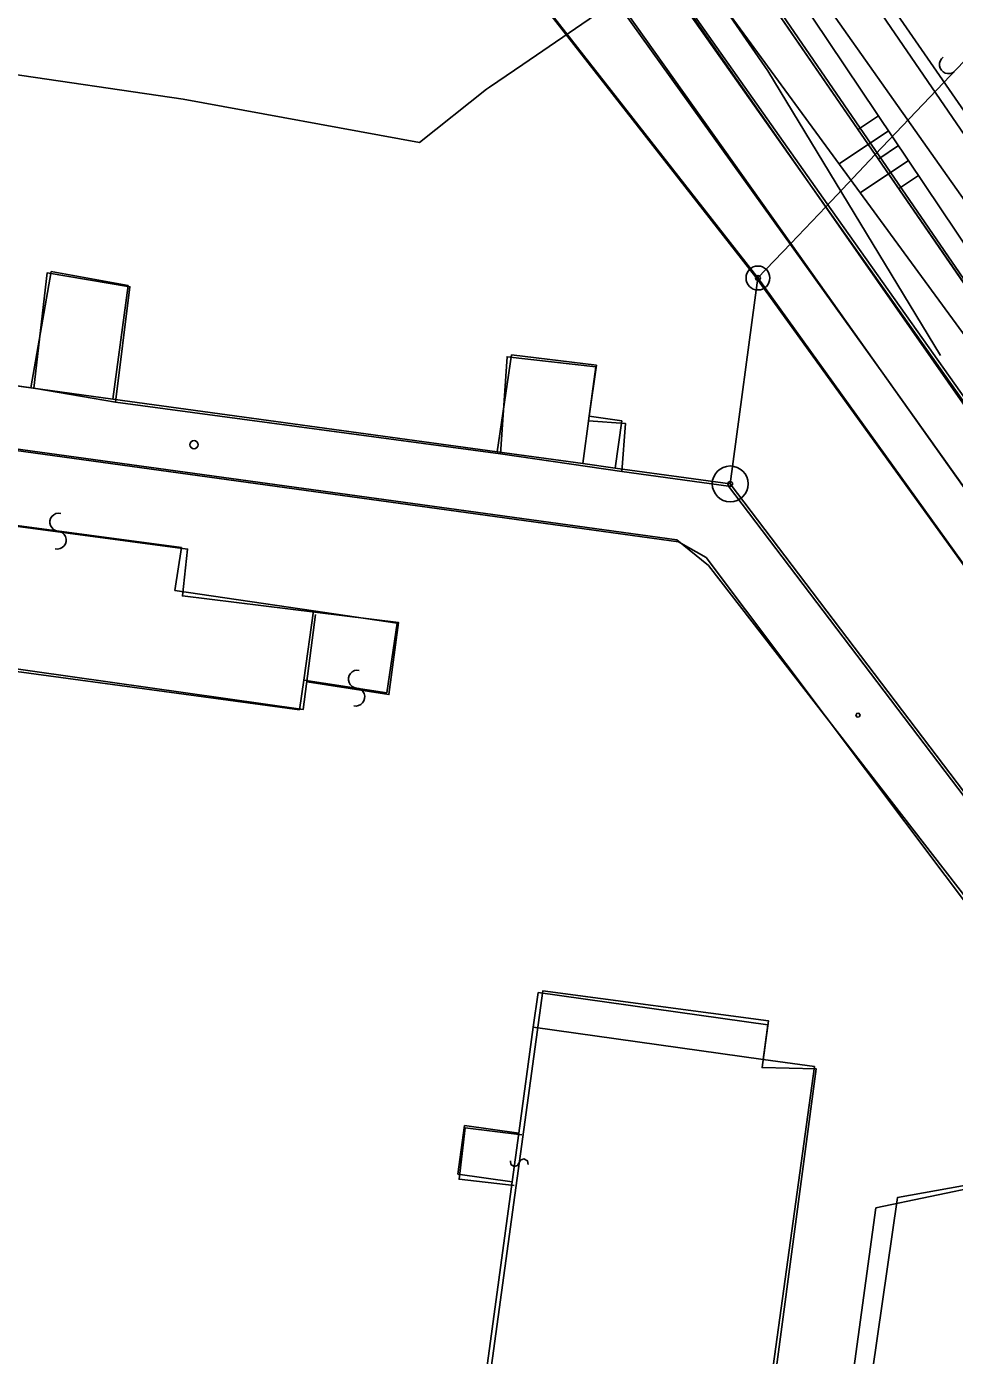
# Model space of a CAD drawing. Extents: x -469926 to -462499, y -1098642 to -1092733.
# Drawn here: x -465706.3 to -465667.5, y -1094741.9 to -1094686.3 of the extents above; entities that cross this region are included whole.
import ezdxf

# ---------------------------------------------------------------- set-up
doc = ezdxf.new("R2010")
doc.units = 0
for name, color, linetype in [('Vrstva 1', 7, 'Continuous'), ('Vrstva 10', 7, 'Continuous'), ('Vrstva 12', 7, 'Continuous'), ('Vrstva 24', 7, 'Continuous'), ('Vrstva 25', 7, 'Continuous'), ('Vrstva 4', 7, 'Continuous'), ('Vrstva 51', 7, 'Continuous'), ('Vrstva 6', 7, 'Continuous'), ('Vrstva 63', 7, 'Continuous')]:
    doc.layers.add(name, color=color, linetype=linetype)

msp = doc.modelspace()

# ---------------------------------------------------------------- linework, layer by layer
at = {"layer": 'Vrstva 1'}
for p, q in [((-465670.79, -1094691.66), (-465697.67, -1094652.61)), ((-465670.79, -1094691.66), (-465697.67, -1094652.61)), ((-465705.48, -1094658.78), (-465675.7, -1094696.82)), ((-465705.48, -1094658.78), (-465675.7, -1094696.82)), ((-465620.33, -1094764.94), (-465670.79, -1094691.66)), ((-465743.41, -1094696.29), (-465706.12, -1094701.41)), ((-465743.41, -1094696.29), (-465706.12, -1094701.41)), ((-465706.12, -1094701.41), (-465705.27, -1094696.55)), ((-465706.12, -1094701.41), (-465705.27, -1094696.55)), ((-465705.27, -1094696.55), (-465702.05, -1094697.14)), ((-465705.27, -1094696.55), (-465702.05, -1094697.14)), ((-465675.7, -1094696.82), (-465654.05, -1094726.95)), ((-465675.7, -1094696.82), (-465654.05, -1094726.95)), ((-465702.05, -1094697.14), (-465702.69, -1094701.88)), ((-465702.05, -1094697.14), (-465702.69, -1094701.88)), ((-465686.61, -1094704.09), (-465686.01, -1094700.03)), ((-465686.61, -1094704.09), (-465686.01, -1094700.03)), ((-465686.01, -1094700.03), (-465682.46, -1094700.46)), ((-465686.01, -1094700.03), (-465682.46, -1094700.46)), ((-465682.46, -1094700.46), (-465682.76, -1094702.6)), ((-465682.46, -1094700.46), (-465682.76, -1094702.6)), ((-465702.69, -1094701.88), (-465686.61, -1094704.09)), ((-465702.69, -1094701.88), (-465686.61, -1094704.09)), ((-465682.76, -1094702.6), (-465681.4, -1094702.79)), ((-465682.76, -1094702.6), (-465681.4, -1094702.79)), ((-465681.4, -1094702.79), (-465681.67, -1094704.77)), ((-465681.4, -1094702.79), (-465681.67, -1094704.77)), ((-465681.67, -1094704.77), (-465676.86, -1094705.43)), ((-465681.67, -1094704.77), (-465676.86, -1094705.43)), ((-465676.86, -1094705.43), (-465663.71, -1094722.75)), ((-465676.86, -1094705.43), (-465663.71, -1094722.75)), ((-465684.9, -1094726.7), (-465685.1, -1094728.14)), ((-465684.9, -1094726.7), (-465685.1, -1094728.14)), ((-465675.28, -1094728.05), (-465684.9, -1094726.7)), ((-465675.28, -1094728.05), (-465684.9, -1094726.7)), ((-465685.1, -1094728.14), (-465685.7, -1094732.57)), ((-465685.1, -1094728.14), (-465685.7, -1094732.57)), ((-465675.48, -1094729.49), (-465675.28, -1094728.05)), ((-465675.48, -1094729.49), (-465675.28, -1094728.05)), ((-465673.34, -1094729.79), (-465675.48, -1094729.49)), ((-465673.34, -1094729.79), (-465675.48, -1094729.49)), ((-465679.05, -1094771.4), (-465673.34, -1094729.79)), ((-465679.05, -1094771.4), (-465673.34, -1094729.79)), ((-465687.98, -1094732.26), (-465688.26, -1094734.29)), ((-465687.98, -1094732.26), (-465688.26, -1094734.29)), ((-465685.7, -1094732.57), (-465687.98, -1094732.26)), ((-465685.7, -1094732.57), (-465687.98, -1094732.26)), ((-465670.77, -1094735.7), (-465659.09, -1094733.25)), ((-465670.77, -1094735.7), (-465659.09, -1094733.25)), ((-465688.26, -1094734.29), (-465685.98, -1094734.61)), ((-465688.26, -1094734.29), (-465685.98, -1094734.61)), ((-465685.98, -1094734.61), (-465687.1, -1094742.81)), ((-465685.98, -1094734.61), (-465687.1, -1094742.81)), ((-465675.83, -1094772.71), (-465670.77, -1094735.7)), ((-465675.83, -1094772.71), (-465670.77, -1094735.7))]:
    msp.add_line(p, q, dxfattribs=at)
at = {"layer": 'Vrstva 10'}
msp.add_lwpolyline([(-465550.16, -1094876.62), (-465554.38, -1094868.04), (-465568.94, -1094847.26), (-465601.89, -1094798.03), (-465620.33, -1094764.94), (-465620.33, -1094764.94), (-465670.79, -1094691.66), (-465697.67, -1094652.61)], dxfattribs=at)
at = {"layer": 'Vrstva 12'}
for p, q in [((-465685.54, -1094687.89), (-465661.2, -1094671.24)), ((-465685.54, -1094687.89), (-465661.2, -1094671.24)), ((-465718.37, -1094686.61), (-465699.75, -1094689.35)), ((-465718.37, -1094686.61), (-465699.75, -1094689.35)), ((-465686.93, -1094688.84), (-465685.54, -1094687.89)), ((-465686.93, -1094688.84), (-465685.54, -1094687.89)), ((-465689.86, -1094691.16), (-465687.05, -1094688.93)), ((-465689.86, -1094691.16), (-465687.05, -1094688.93)), ((-465687.05, -1094688.93), (-465686.93, -1094688.84)), ((-465687.05, -1094688.93), (-465686.93, -1094688.84)), ((-465699.75, -1094689.35), (-465689.86, -1094691.16)), ((-465699.75, -1094689.35), (-465689.86, -1094691.16))]:
    msp.add_line(p, q, dxfattribs=at)
at = {"layer": 'Vrstva 24'}
for centre, radius in [((-465675.7, -1094696.82), 0.5), ((-465675.7, -1094696.82), 0.5), ((-465675.7, -1094696.82), 0.1), ((-465675.7, -1094696.82), 0.1), ((-465676.86, -1094705.43), 0.75), ((-465676.86, -1094705.43), 0.75), ((-465676.86, -1094705.43), 0.1), ((-465676.86, -1094705.43), 0.1)]:
    msp.add_circle(centre, radius, dxfattribs=at)
at = {"layer": 'Vrstva 25'}
msp.add_circle((-465699.29, -1094703.79), 0.175, dxfattribs=at)
msp.add_circle((-465699.29, -1094703.79), 0.175, dxfattribs=at)
at = {"layer": 'Vrstva 4'}
for p, q in [((-465672.86, -1094693.84), (-465700.43, -1094654.79)), ((-465672.86, -1094693.84), (-465700.43, -1094654.79)), ((-465702.17, -1094656.16), (-465674.33, -1094695.38)), ((-465702.17, -1094656.16), (-465674.33, -1094695.38)), ((-465670.79, -1094691.66), (-465652.18, -1094672.09)), ((-465670.79, -1094691.66), (-465652.18, -1094672.09)), ((-465670.79, -1094691.66), (-465672.86, -1094693.84)), ((-465670.79, -1094691.66), (-465672.86, -1094693.84)), ((-465672.86, -1094693.84), (-465674.33, -1094695.38)), ((-465672.86, -1094693.84), (-465674.33, -1094695.38)), ((-465621.88, -1094766.03), (-465672.86, -1094693.84)), ((-465674.33, -1094695.38), (-465675.7, -1094696.82)), ((-465674.33, -1094695.38), (-465675.7, -1094696.82)), ((-465674.33, -1094695.38), (-465623.43, -1094767.12)), ((-465675.7, -1094696.82), (-465676.86, -1094705.43)), ((-465675.7, -1094696.82), (-465676.86, -1094705.43)), ((-465743.74, -1094698.93), (-465679.02, -1094707.85)), ((-465743.74, -1094698.93), (-465679.02, -1094707.85)), ((-465706.12, -1094701.41), (-465702.69, -1094701.88)), ((-465706.12, -1094701.41), (-465702.69, -1094701.88)), ((-465682.76, -1094702.6), (-465683.03, -1094704.58)), ((-465682.76, -1094702.6), (-465683.03, -1094704.58)), ((-465686.61, -1094704.09), (-465683.03, -1094704.58)), ((-465686.61, -1094704.09), (-465683.03, -1094704.58)), ((-465683.03, -1094704.58), (-465681.67, -1094704.77)), ((-465683.03, -1094704.58), (-465681.67, -1094704.77)), ((-465699.82, -1094708.09), (-465719.66, -1094705.45)), ((-465699.82, -1094708.09), (-465719.66, -1094705.45)), ((-465679.02, -1094707.85), (-465677.87, -1094708.5)), ((-465679.02, -1094707.85), (-465677.87, -1094708.5)), ((-465700.09, -1094709.88), (-465699.82, -1094708.09)), ((-465700.09, -1094709.88), (-465699.82, -1094708.09)), ((-465677.87, -1094708.5), (-465665.88, -1094724.46)), ((-465677.87, -1094708.5), (-465665.88, -1094724.46)), ((-465694.29, -1094710.74), (-465700.09, -1094709.88)), ((-465694.29, -1094710.74), (-465700.09, -1094709.88)), ((-465694.29, -1094710.74), (-465694.69, -1094713.63)), ((-465694.29, -1094710.74), (-465694.69, -1094713.63)), ((-465690.79, -1094711.25), (-465694.29, -1094710.74)), ((-465690.79, -1094711.25), (-465694.29, -1094710.74)), ((-465691.23, -1094714.16), (-465690.79, -1094711.25)), ((-465691.23, -1094714.16), (-465690.79, -1094711.25)), ((-465720.88, -1094711.36), (-465694.88, -1094714.87)), ((-465720.88, -1094711.36), (-465694.88, -1094714.87)), ((-465694.88, -1094714.87), (-465694.69, -1094713.63)), ((-465694.88, -1094714.87), (-465694.69, -1094713.63)), ((-465694.69, -1094713.63), (-465691.23, -1094714.16)), ((-465694.69, -1094713.63), (-465691.23, -1094714.16)), ((-465685.1, -1094728.14), (-465675.48, -1094729.49)), ((-465685.1, -1094728.14), (-465675.48, -1094729.49)), ((-465685.98, -1094734.61), (-465685.7, -1094732.57)), ((-465685.98, -1094734.61), (-465685.7, -1094732.57))]:
    msp.add_line(p, q, dxfattribs=at)
at = {"layer": 'Vrstva 51'}
for centre, radius, start, end in [((-465667.731, -1094687.899), 0.376, 125.3004, 311.6115), ((-465667.731, -1094687.899), 0.376, 125.3004, 311.6115), ((-465704.946, -1094707.028), 0.376, 77.9904, 264.3015), ((-465704.946, -1094707.028), 0.376, 77.9904, 264.3015), ((-465705.016, -1094707.778), 0.377, 257.3143, 84.9775), ((-465705.016, -1094707.778), 0.377, 257.3143, 84.9775), ((-465692.455, -1094713.592), 0.376, 77.9904, 264.3015), ((-465692.455, -1094713.592), 0.376, 77.9904, 264.3015), ((-465692.525, -1094714.342), 0.377, 257.3143, 84.9775), ((-465692.525, -1094714.342), 0.377, 257.3143, 84.9775)]:
    msp.add_arc(centre, radius, start, end, dxfattribs=at)
at = {"layer": 'Vrstva 6'}
for p, q in [((-465750.934, -1094581.981), (-465615.957, -1094775.392)), ((-465670.656, -1094690.04), (-465671.494, -1094690.602)), ((-465670.656, -1094690.04), (-465671.494, -1094690.602)), ((-465670.238, -1094690.663), (-465672.306, -1094692.051)), ((-465670.238, -1094690.663), (-465672.306, -1094692.051)), ((-465669.82, -1094691.285), (-465670.637, -1094691.834)), ((-465669.82, -1094691.285), (-465670.637, -1094691.834)), ((-465669.402, -1094691.909), (-465671.419, -1094693.263)), ((-465669.402, -1094691.909), (-465671.419, -1094693.263)), ((-465668.984, -1094692.531), (-465669.781, -1094693.066)), ((-465668.984, -1094692.531), (-465669.781, -1094693.066))]:
    msp.add_line(p, q, dxfattribs=at)
for points in [[(-465759.83, -1094562.03), (-465724.66, -1094612.3), (-465708.74, -1094635.05), (-465698.93, -1094649.17), (-465687.13, -1094668.12), (-465674.06, -1094684.97), (-465656.74, -1094710.77), (-465644.72, -1094728.87), (-465624.87, -1094757.08), (-465617, -1094767.85), (-465608.19, -1094781.445)], [(-465434.36, -1095026.37), (-465448.49, -1095009.06), (-465466.41, -1094985.15), (-465481.4, -1094961.47), (-465496.39, -1094937.79), (-465514.47, -1094911.93), (-465541.255, -1094872.83), (-465568.04, -1094833.73), (-465581.135, -1094814.86), (-465597.23, -1094791.03), (-465612.74, -1094768.15), (-465622.568, -1094754.33), (-465641.197, -1094726.93), (-465652.461, -1094710.94), (-465670.86, -1094684.36), (-465683.59, -1094665.34), (-465705.04, -1094634.71), (-465721.42, -1094610.27), (-465739.86, -1094583.31), (-465754.366, -1094564.659), (-465741.97, -1094582.27)], [(-465601.1, -1094799.01), (-465619.15, -1094767.7), (-465625.621, -1094757.74), (-465636.356, -1094742.395), (-465646.95, -1094727.19), (-465657.996, -1094711.59), (-465677.28, -1094685.26), (-465689.046, -1094669.47), (-465702.48, -1094651.14), (-465710.3, -1094636.99), (-465726.9, -1094613.53), (-465741.385, -1094593.15), (-465755.87, -1094572.77)], [(-465741.97, -1094582.27), (-465721.96, -1094611.13), (-465705.49, -1094635.17), (-465696.21, -1094648.65), (-465684.35, -1094666.25), (-465671.36, -1094684.57), (-465662.225, -1094697.895), (-465653.09, -1094711.22), (-465642.9, -1094727.83), (-465633.03, -1094741.705), (-465623.16, -1094755.58), (-465614.39, -1094768.07), (-465597.56, -1094792.02), (-465581.68, -1094815.22), (-465569.22, -1094833.47), (-465562.56, -1094841.729)]]:
    msp.add_lwpolyline(points, dxfattribs=at)
at = {"layer": 'Vrstva 63'}
for p, q in [((-465671.516, -1094715.1), (-465671.516, -1094715.1)), ((-465671.516, -1094715.1), (-465671.516, -1094715.1)), ((-465685.686, -1094733.807), (-465685.686, -1094733.807)), ((-465685.686, -1094733.807), (-465685.686, -1094733.807))]:
    msp.add_line(p, q, dxfattribs=at)
for points in [[(-465643.795, -1094730.792), (-465697.503, -1094652.576), (-465731.074, -1094605.861), (-465743.083, -1094588.92)], [(-465643.795, -1094730.792), (-465697.503, -1094652.576), (-465731.074, -1094605.861), (-465743.083, -1094588.92)], [(-465643.795, -1094727.153), (-465655.035, -1094710.492), (-465662.553, -1094699.953), (-465686.815, -1094665.598), (-465696.914, -1094650.943), (-465723.836, -1094612.144), (-465739.063, -1094588.92)], [(-465643.795, -1094727.153), (-465655.035, -1094710.492), (-465662.553, -1094699.953), (-465686.815, -1094665.598), (-465696.914, -1094650.943), (-465723.836, -1094612.144), (-465739.063, -1094588.92)], [(-465663.637, -1094723.021), (-465658.838, -1094733.286), (-465654, -1094726.974), (-465675.795, -1094696.787), (-465705.547, -1094658.755), (-465738.729, -1094611.43)], [(-465663.637, -1094723.021), (-465658.838, -1094733.286), (-465654, -1094726.974), (-465675.795, -1094696.787), (-465705.547, -1094658.755), (-465738.729, -1094611.43)], [(-465699.418, -1094653.245), (-465675.287, -1094688.16), (-465668.059, -1094700.056)], [(-465699.418, -1094653.245), (-465675.287, -1094688.16), (-465668.059, -1094700.056)], [(-465672.799, -1094693.719), (-465701.066, -1094653.682)], [(-465672.799, -1094693.719), (-465701.066, -1094653.682)], [(-465703.581, -1094654.679), (-465670.411, -1094700.892)], [(-465703.581, -1094654.679), (-465670.411, -1094700.892)], [(-465643.795, -1094734.612), (-465650.633, -1094725.001), (-465672.799, -1094693.719)], [(-465643.795, -1094734.612), (-465650.633, -1094725.001), (-465672.799, -1094693.719)], [(-465763.787, -1094711.056), (-465743.44, -1094698.911), (-465743.088, -1094696.299), (-465705.996, -1094701.428), (-465705.436, -1094696.609), (-465701.97, -1094697.187), (-465702.581, -1094702.007)], [(-465763.787, -1094711.056), (-465743.44, -1094698.911), (-465743.088, -1094696.299), (-465705.996, -1094701.428), (-465705.436, -1094696.609), (-465701.97, -1094697.187), (-465702.581, -1094702.007)], [(-465679.093, -1094707.773), (-465743.44, -1094698.911)], [(-465679.093, -1094707.773), (-465743.44, -1094698.911)], [(-465702.581, -1094702.007), (-465686.47, -1094704.172), (-465686.196, -1094700.11), (-465682.483, -1094700.533), (-465682.791, -1094702.793), (-465681.237, -1094702.91), (-465681.399, -1094704.917)], [(-465702.581, -1094702.007), (-465686.47, -1094704.172), (-465686.196, -1094700.11), (-465682.483, -1094700.533), (-465682.791, -1094702.793), (-465681.237, -1094702.91), (-465681.399, -1094704.917)], [(-465670.411, -1094700.892), (-465652.465, -1094726.091)], [(-465670.411, -1094700.892), (-465652.465, -1094726.091)], [(-465702.581, -1094702.007), (-465705.996, -1094701.428)], [(-465702.581, -1094702.007), (-465705.996, -1094701.428)], [(-465681.399, -1094704.917), (-465686.47, -1094704.172)], [(-465681.399, -1094704.917), (-465686.47, -1094704.172)], [(-465681.399, -1094704.917), (-465676.932, -1094705.524), (-465663.637, -1094723.021), (-465665.611, -1094724.515), (-465677.771, -1094708.846), (-465679.093, -1094707.773)], [(-465681.399, -1094704.917), (-465676.932, -1094705.524), (-465663.637, -1094723.021), (-465665.611, -1094724.515), (-465677.771, -1094708.846), (-465679.093, -1094707.773)], [(-465694.551, -1094713.706), (-465691.136, -1094714.235), (-465690.742, -1094711.222), (-465699.775, -1094710.11), (-465699.561, -1094708.153), (-465719.386, -1094705.515), (-465719.504, -1094707.22), (-465720.104, -1094707.233), (-465720.63, -1094711.2)], [(-465694.551, -1094713.706), (-465691.136, -1094714.235), (-465690.742, -1094711.222), (-465699.775, -1094710.11), (-465699.561, -1094708.153), (-465719.386, -1094705.515), (-465719.504, -1094707.22), (-465720.104, -1094707.233), (-465720.63, -1094711.2)], [(-465720.63, -1094711.2), (-465694.729, -1094714.862), (-465694.203, -1094710.895)], [(-465720.63, -1094711.2), (-465694.729, -1094714.862), (-465694.203, -1094710.895)], [(-465671.466, -1094715.172), (-465671.554, -1094715.179), (-465671.605, -1094715.107), (-465671.566, -1094715.028), (-465671.478, -1094715.02), (-465671.428, -1094715.093), (-465671.466, -1094715.172)], [(-465671.466, -1094715.172), (-465671.554, -1094715.179), (-465671.605, -1094715.107), (-465671.566, -1094715.028), (-465671.478, -1094715.02), (-465671.428, -1094715.093), (-465671.466, -1094715.172)], [(-465715.734, -1094769.184), (-465690.638, -1094769.958), (-465684.695, -1094726.619), (-465675.26, -1094727.872), (-465675.524, -1094729.831), (-465673.27, -1094729.883), (-465678.795, -1094771.462), (-465690.638, -1094769.958)], [(-465715.734, -1094769.184), (-465690.638, -1094769.958), (-465684.695, -1094726.619), (-465675.26, -1094727.872), (-465675.524, -1094729.831), (-465673.27, -1094729.883), (-465678.795, -1094771.462), (-465690.638, -1094769.958)], [(-465685.583, -1094732.646), (-465687.942, -1094732.345), (-465688.202, -1094734.504), (-465685.894, -1094734.756)], [(-465685.583, -1094732.646), (-465687.942, -1094732.345), (-465688.202, -1094734.504), (-465685.894, -1094734.756)], [(-465643.795, -1094749.199), (-465647.884, -1094743.421), (-465650.495, -1094740.321), (-465655.741, -1094735.574), (-465658.838, -1094733.286), (-465669.864, -1094735.27), (-465675.311, -1094773.041)], [(-465643.795, -1094749.199), (-465647.884, -1094743.421), (-465650.495, -1094740.321), (-465655.741, -1094735.574), (-465658.838, -1094733.286), (-465669.864, -1094735.27), (-465675.311, -1094773.041)], [(-465685.317, -1094733.881), (-465685.347, -1094733.725), (-465685.492, -1094733.643), (-465685.634, -1094733.697), (-465685.752, -1094733.924), (-465685.901, -1094733.966), (-465686.034, -1094733.879), (-465686.054, -1094733.732)], [(-465685.317, -1094733.881), (-465685.347, -1094733.725), (-465685.492, -1094733.643), (-465685.634, -1094733.697), (-465685.752, -1094733.924), (-465685.901, -1094733.966), (-465686.034, -1094733.879), (-465686.054, -1094733.732)]]:
    msp.add_lwpolyline(points, dxfattribs=at)

doc.saveas('drawing.dxf')
